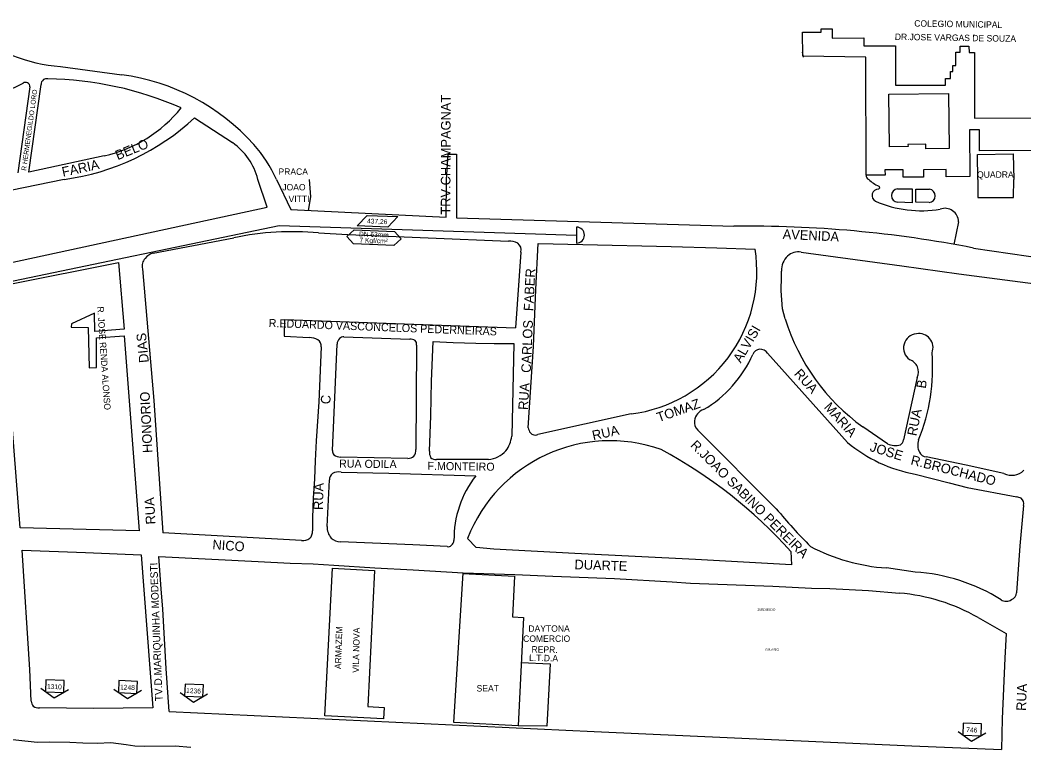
# Model space of a CAD drawing. Extents: x 325709 to 364434, y 7573432 to 7597073.
# Drawn here: x 336190 to 336817, y 7590147 to 7590601 of the extents above; entities that cross this region are included whole.
import ezdxf

# ---------------------------------------------------------------- set-up
doc = ezdxf.new("R2010")
doc.units = 0
for name, color, linetype in [('EDIFEXISTENT', 7, 'Continuous'), ('EDIFIDENTIF', 7, 'Continuous'), ('EDIFOBRAEXIS', 7, 'Continuous'), ('FORMATO', 7, 'Continuous'), ('LIMITE_BAIRROS_MUNICIPIOS', 7, 'Continuous'), ('LOGRADOURO', 7, 'Continuous'), ('LOGRADOURO_TEXTO', 7, 'Continuous'), ('NUM_REF', 7, 'Continuous'), ('SIMBOLO', 7, 'Continuous'), ('TEXTO', 7, 'Continuous'), ('TUBO_PEAD_GN_63', 7, 'Continuous')]:
    doc.layers.add(name, color=color, linetype=linetype)

# ---------------------------------------------------------------- blocks, each defined once
blk = doc.blocks.new('NUM_REF')
at = {"layer": 'NUM_REF'}
blk.add_lwpolyline([(-4.3125, 0.9375), (0, 3.75), (4.3125, 0.9375)], dxfattribs=at)
blk.add_lwpolyline([(2.875, -1.875), (2.875, 1.875), (-2.875, 1.875), (-2.875, -1.875)], close=True, dxfattribs=at)

msp = doc.modelspace()

# ---------------------------------------------------------------- linework, layer by layer
at = {"layer": 'EDIFEXISTENT'}
for p, q in [((336679.54, 7590578.24), (336678.89, 7590581.32)), ((336733.19, 7590522.28), (336732.86, 7590555.12))]:
    msp.add_line(p, q, dxfattribs=at)
for points in [[(336679.04, 7590579.01), (336678.86, 7590593.86), (336690.61, 7590593.89), (336690.61, 7590595.95), (336697.52, 7590595.97), (336697.53, 7590590.25), (336717.14, 7590590.3), (336717.15, 7590585.42), (336736.95, 7590585.47), (336737, 7590563.88), (336737.01, 7590563.23), (336737.01, 7590560.81), (336768.29, 7590560.89), (336768.28, 7590565.02), (336771.5, 7590565.03), (336771.49, 7590569.42), (336772.85, 7590569.42), (336772.84, 7590573.06), (336774.69, 7590573.06), (336774.67, 7590581.5), (336777.35, 7590581.51), (336777.34, 7590585.22), (336782.96, 7590585.23), (336782.97, 7590581.11), (336786.35, 7590581.12), (336786.45, 7590540.21), (336825.91, 7590540.31)], [(336854.07, 7590519.9), (336789.61, 7590519.74), (336789.58, 7590532.83), (336783.31, 7590532.81), (336783.38, 7590503.64), (336768.73, 7590503.6), (336768.72, 7590508.02), (336754.55, 7590507.98), (336754.56, 7590503.31), (336741.83, 7590503.28), (336741.81, 7590507.95), (336730.46, 7590507.92), (336730.47, 7590504.64), (336718.6, 7590504.61), (336718.41, 7590578.33), (336679.04, 7590579.01)], [(336732.86, 7590555.12), (336770.07, 7590555.56), (336770.47, 7590521.24), (336756.03, 7590521.08), (336756, 7590523.94), (336744.83, 7590523.81), (336744.85, 7590522.42), (336733.19, 7590522.28)], [(336788.51, 7590501.91), (336788.33, 7590517.54), (336810.64, 7590517.8), (336810.97, 7590501.91)], [(336788.51, 7590501.91), (336788.47, 7590490.61), (336810.84, 7590490.61), (336810.97, 7590501.91)], [(336385.15, 7590258.99), (336411.51, 7590257.65), (336407.18, 7590172.51), (336417.44, 7590171.98), (336417.08, 7590164.82), (336380.33, 7590166.69), (336385.15, 7590258.99)], [(336466.63, 7590255.64), (336499, 7590253.99), (336497.71, 7590228.61), (336504.57, 7590228.26), (336501.13, 7590160.57), (336461.05, 7590162.61), (336466.78, 7590256.1)], [(336503.14, 7590200.13), (336521.12, 7590199.22), (336519.14, 7590160.31), (336501.13, 7590160.57)]]:
    msp.add_lwpolyline(points, dxfattribs=at)
at = {"layer": 'EDIFOBRAEXIS'}
for p, q in [((336738.28, 7590496), (336747.44, 7590495.95)), ((336776.4, 7590475.48), (336773.58, 7590461.33))]:
    msp.add_line(p, q, dxfattribs=at)
for points in [[(336370.26, 7590482.52), (336371.56, 7590491.09), (336370.76, 7590501.91)], [(336747.44, 7590495.95), (336747.41, 7590487.25), (336738.28, 7590487.63)], [(336758.03, 7590487.44), (336749.74, 7590487.63), (336749.64, 7590495.91), (336758.21, 7590495.82)], [(336115.85, 7590155.81), (336117.89, 7590155.43), (336125.67, 7590154.47), (336133.13, 7590153.36), (336148.7, 7590153.83), (336159.49, 7590152.7), (336171.4, 7590151.95), (336187.28, 7590151.84), (336200.61, 7590150.25), (336208.35, 7590150.59), (336221.09, 7590150.34), (336229.21, 7590149.79), (336238.02, 7590149.67), (336246.62, 7590150.07), (336256.11, 7590148.83), (336261.71, 7590148.05), (336267.59, 7590147.87), (336286.87, 7590148), (336296.72, 7590147.17)]]:
    msp.add_lwpolyline(points, dxfattribs=at)
for centre, radius, start, end in [((336721.46, 7590504.54), 2.86, 178.73067, 246.84012), ((336733.9, 7590515.14), 18.95, 224.27484, 247.14591), ((336726.39, 7590491.84), 4.04, 89.79575, 242.0268), ((336726.21, 7590496.8), 0.941, 281.91801, 69.1068), ((336738.71, 7590491.81), 4.21, 95.93089, 264.06911), ((336757.62, 7590491.64), 4.22, 275.51741, 81.93485), ((336753.31, 7590555.15), 72.82, 246.6875, 279.22869), ((336768.01, 7590475.45), 8.39, 0.18452, 111.09222)]:
    msp.add_arc(centre, radius, start, end, dxfattribs=at)
at = {"layer": 'LOGRADOURO'}
for p, q in [((336215.11, 7590572.39), (336253.45, 7590567.22)), ((336196.06, 7590559.67), (336188.6, 7590506.02)), ((336195.3, 7590506.34), (336203.01, 7590561.11)), ((336298.97, 7590540.43), (336322.67, 7590524.87)), ((336242.54, 7590516.56), (336195.3, 7590506.34)), ((336462.7, 7590517.77), (336462.66, 7590501.91)), ((336217.56, 7590501.91), (336089.29, 7590475.29)), ((336344.38, 7590484.52), (336338.58, 7590501.91)), ((336350.14, 7590501.91), (336359.03, 7590483.08)), ((336456.25, 7590478.25), (336456.44, 7590501.91)), ((336092.63, 7590430.15), (336344.38, 7590484.52)), ((336462.66, 7590477.98), (336635.94, 7590472.64)), ((336785.79, 7590459.05), (336881.39, 7590445.06)), ((336183.48, 7590436.46), (336251.49, 7590450.1)), ((336189.99, 7590284.24), (336178.48, 7590431.3)), ((336355.15, 7590414.45), (336499.6, 7590409.26)), ((336385.21, 7590332.46), (336388.12, 7590399.04)), ((336498.54, 7590399.41), (336497.21, 7590341.41)), ((336657.13, 7590393.3), (336706.98, 7590337.6)), ((336750.61, 7590378.14), (336742.08, 7590339.1)), ((336571.75, 7590355.38), (336513.44, 7590342.48)), ((336662.5, 7590296.18), (336613.44, 7590345.3)), ((336732.01, 7590336.69), (336716.58, 7590347.35)), ((336432.24, 7590327.57), (336390.25, 7590328.43)), ((336482.62, 7590326.86), (336450.23, 7590326.9)), ((336381.81, 7590285.09), (336383.26, 7590314.16)), ((336475.04, 7590271.87), (336469.62, 7590277.6)), ((336671.7, 7590269.34), (336672.12, 7590261.06)), ((336749.36, 7590256.6), (336731.38, 7590259.13)), ((336788.66, 7590228.15), (336806.19, 7590218.26))]:
    msp.add_line(p, q, dxfattribs=at)
for points in [[(336456.44, 7590501.91), (336457.38, 7590517.6), (336462.7, 7590517.77)], [(336462.66, 7590501.91), (336462.66, 7590477.98), (336462.66, 7590477.98)], [(336359.03, 7590483.08), (336359.03, 7590483.08), (336456.25, 7590478.25), (336456.25, 7590478.25), (336456.25, 7590478.25), (336456.25, 7590478.25), (336456.25, 7590478.25)], [(336376.45, 7590468.44), (336394.77, 7590467.46), (336394.77, 7590467.46), (336394.77, 7590467.46), (336394.77, 7590467.46), (336495.14, 7590463.42)], [(336273.15, 7590455.77), (336323.52, 7590465.42), (336323.52, 7590465.42), (336323.52, 7590465.42), (336323.52, 7590465.42)], [(336507.5, 7590346.8), (336510.86, 7590397.53), (336512.34, 7590433.09), (336513.79, 7590461.96)], [(336513.79, 7590461.96), (336541.6, 7590461.28), (336596.75, 7590460.02), (336625.37, 7590459.08), (336649.25, 7590458.42)], [(336502.93, 7590456.48), (336499.6, 7590409.26), (336499.6, 7590409.26), (336499.6, 7590409.26)], [(336677.97, 7590456.49), (336740.99, 7590447.84), (336776.69, 7590442.97), (336829.34, 7590435.95)], [(336251.49, 7590450.1), (336254.92, 7590408.35), (336236.69, 7590406.89), (336236.52, 7590418.24), (336222.07, 7590411.74), (336221.9, 7590409.56), (336232.53, 7590409.48), (336233.07, 7590384.19), (336237.64, 7590384.49), (336237.76, 7590402.92), (336255, 7590404.16), (336264.25, 7590282.41)], [(336266.48, 7590446.05), (336273.59, 7590363.76), (336279.13, 7590281.18)], [(336668.15, 7590414.79), (336666.49, 7590421.06), (336666.49, 7590421.06), (336665.54, 7590432.19), (336665.74, 7590441.35), (336665.81, 7590444.62)], [(336355.15, 7590414.45), (336355.03, 7590403.97), (336370.61, 7590403.2)], [(336392.33, 7590403.62), (336392.33, 7590403.62), (336392.33, 7590403.62), (336392.33, 7590403.62), (336433.46, 7590402.18)], [(336445.74, 7590332.08), (336446.62, 7590354.11), (336446.98, 7590375.94), (336447.98, 7590400.58)], [(336447.98, 7590400.58), (336460.6, 7590400.08), (336474.64, 7590399.63), (336486.19, 7590399.44), (336498.54, 7590399.41)], [(336378.05, 7590397.31), (336376.62, 7590362.9), (336375.01, 7590338.48), (336374.26, 7590326.17), (336373.97, 7590314.8), (336373.17, 7590302.67), (336372.65, 7590290.53), (336372.74, 7590282.25)], [(336437.7, 7590398.41), (336437.27, 7590333.25), (336437.27, 7590333.25), (336437.27, 7590333.25)], [(336804.71, 7590318.16), (336781.28, 7590323.42), (336756.11, 7590328.57)], [(336390.48, 7590318.99), (336390.48, 7590318.99), (336420.45, 7590318.27), (336420.45, 7590318.27), (336420.45, 7590318.27), (336420.45, 7590318.27), (336474.69, 7590316.76)], [(336749.37, 7590317.74), (336770.53, 7590312.33), (336781.79, 7590309.4), (336812.79, 7590303.65)], [(336817.02, 7590298.22), (336814.82, 7590272.87), (336812.58, 7590243.67)], [(336264.25, 7590282.41), (336264.25, 7590282.41), (336264.25, 7590282.41), (336264.25, 7590282.41), (336189.99, 7590284.24), (336189.99, 7590284.24), (336189.99, 7590284.24), (336189.99, 7590284.24)], [(336365.81, 7590276.25), (336279.13, 7590281.18), (336279.13, 7590281.18), (336279.13, 7590281.18), (336279.13, 7590281.18)], [(336456.74, 7590272.46), (336435.38, 7590273.54), (336435.38, 7590273.54), (336390.13, 7590275.41)], [(336196.87, 7590175.84), (336195.96, 7590195.65), (336195.96, 7590195.65), (336195.96, 7590195.65), (336195.96, 7590195.65), (336195.96, 7590195.65), (336191.11, 7590270.27), (336191.11, 7590270.27)], [(336191.11, 7590270.27), (336191.11, 7590270.27), (336230.84, 7590268.72), (336265.62, 7590267.41), (336265.62, 7590267.41), (336265.62, 7590267.41)], [(336265.62, 7590267.41), (336272.8, 7590171.73), (336272.8, 7590171.73), (336272.8, 7590171.73), (336272.8, 7590171.73), (336272.8, 7590171.73)], [(336672.12, 7590261.06), (336612.03, 7590264.47), (336536.59, 7590268.2), (336485.97, 7590270.81), (336475.04, 7590271.87)], [(336283.17, 7590169.54), (336281.12, 7590196.24), (336279.05, 7590233.32), (336278.18, 7590246.2), (336276.71, 7590266.26)], [(336276.71, 7590266.26), (336338.72, 7590263.16), (336358.74, 7590262.21), (336373.08, 7590261.65), (336385.98, 7590260.87), (336411.67, 7590259.29), (336435.68, 7590258.02), (336466.78, 7590256.1), (336499.14, 7590254.99), (336522.82, 7590254.05), (336522.82, 7590254.05), (336561.44, 7590252.57), (336597.5, 7590250.58), (336608.85, 7590249.65), (336660.36, 7590247.78), (336660.36, 7590247.78), (336660.36, 7590247.78), (336660.36, 7590247.78), (336684.62, 7590246.61), (336696.02, 7590246.34), (336708.1, 7590245.77), (336720.08, 7590245.02), (336739.44, 7590243.44), (336739.44, 7590243.44)], [(336806.19, 7590218.26), (336805.45, 7590202.82), (336803.6, 7590164.8), (336803.6, 7590164.8), (336803.29, 7590145.66)], [(336272.8, 7590171.73), (336235.78, 7590171.39), (336235.78, 7590171.39), (336235.78, 7590171.39), (336235.78, 7590171.39), (336202.1, 7590171.66)], [(336283.17, 7590169.54), (336548.77, 7590156.99), (336747.33, 7590148.07), (336803.29, 7590145.66)]]:
    msp.add_lwpolyline(points, dxfattribs=at)
for centre, radius, start, end in [((336223.45, 7590676.5), 104.44, 248.44144, 265.41816), ((336149.08, 7590646.46), 94.71, 270.10147, 296.87867), ((336193.37, 7590560.25), 2.28, 58.30957, 130.20443), ((336193.78, 7590560.02), 2.31, 351.25299, 70.08631), ((336207.05, 7590561.12), 4.04, 129.41555, 180.18125), ((336206.63, 7590559.73), 5, 83.23771, 115.45724), ((336204.28, 7590350.01), 214.7, 66.28233, 89.21621), ((336236.27, 7590434.84), 133.49, 41.69095, 82.60707), ((336222.81, 7590601.73), 87.43, 283.046, 320.88805), ((336197.77, 7590649.03), 148.44, 277.66243, 312.98141), ((336299.24, 7590491.64), 40.66, 14.63524, 54.82242), ((336273.19, 7590467.13), 84.45, 24.32248, 41.99156), ((336359.72, 7590296.33), 172.93, 84.44805, 102.08506), ((336644.67, 7589736.13), 736.57, 78.9541, 90.67917), ((336495.57, 7590452.72), 10.71, 60.07154, 92.33287), ((336497.76, 7590457.72), 5.33, 346.50362, 53.58047), ((336274.82, 7590447.44), 8.5, 101.37407, 143.0483), ((336560.64, 7590444.41), 89.72, 277.1146, 8.98636), ((336676.54, 7590445.78), 10.81, 82.41758, 130.18665), ((336273.21, 7590447.88), 6.97, 137.92074, 195.19618), ((336677.78, 7590445.3), 11.99, 133.22718, 183.24353), ((336792.73, 7590453.13), 130.35, 197.10938, 234.25265), ((336751.01, 7590396.59), 8.97, 95.58407, 234.49416), ((336751.67, 7590396.82), 8.83, 338.49602, 99.99367), ((336369.74, 7590389.99), 13.24, 61.51193, 86.25634), ((336373.59, 7590397.87), 4.49, 352.87057, 56.63501), ((336392.21, 7590399.34), 4.1, 131.40509, 184.26046), ((336392.34, 7590399.67), 3.96, 90.22214, 135.96321), ((336433.59, 7590396.69), 5.49, 54.93259, 91.2915), ((336434.71, 7590398.93), 3.04, 350.02984, 47.88691), ((336578.67, 7590423.31), 75.71, 300.52866, 336.07054), ((336653.02, 7590390.37), 5.62, 99.69535, 156.58155), ((336652.14, 7590389.83), 6.07, 34.82949, 90.6131), ((336638.13, 7590384.49), 122.1, 338.18306, 4.26934), ((336743.31, 7590381.6), 8.07, 334.59208, 72.07246), ((336619.29, 7590350.59), 7.81, 106.07032, 175.82703), ((336617.47, 7590349.89), 6.11, 167.93436, 228.65367), ((336516.03, 7590348.28), 8.65, 189.87171, 213.59878), ((336511.86, 7590346.31), 4.15, 222.86176, 292.44686), ((336558.72, 7590243.03), 95.58, 70.59762, 158.79429), ((336476.24, 7590344.56), 21.21, 324.60682, 351.45411), ((336765.99, 7590408.36), 92.14, 230.17358, 259.60412), ((336737.02, 7590348.02), 12.38, 246.13944, 284.43126), ((336737.15, 7590340.09), 5.03, 305.97126, 348.60113), ((336760.04, 7590335.86), 9.16, 159.19082, 208.71729), ((336389.38, 7590332.26), 4.18, 177.25304, 216.57975), ((336389.91, 7590334.71), 6.28, 231.79275, 273.1225), ((336431.66, 7590332.57), 5.66, 320.18806, 6.90516), ((336453.81, 7590331.64), 8.08, 176.92351, 204.94343), ((336480.77, 7590344.27), 17.51, 276.06971, 316.78788), ((336447.71, 7590067.92), 301.23, 41.96275, 61.7111), ((336756.76, 7590333.84), 5.31, 206.63736, 262.98992), ((336432.37, 7590333.06), 5.48, 268.66029, 311.52182), ((336449.73, 7590331.43), 4.56, 224.42571, 276.23196), ((336387.59, 7590314.56), 4.36, 125.18686, 185.26748), ((336388.98, 7590311.08), 8.05, 79.22575, 118.92112), ((336809.51, 7590328.4), 11.32, 244.86151, 313.38547), ((336525.82, 7590277.03), 64.75, 142.15203, 180.69837), ((336783.19, 7590213.58), 94.81, 70.01543, 71.80882), ((336812.99, 7590299.39), 4.19, 343.77612, 51.7038), ((336910.41, 7590499.49), 320.61, 219.3557, 225.04808), ((336366.93, 7590281.95), 5.82, 313.6138, 2.94903), ((336392.48, 7590284.73), 10.68, 178.08624, 220.10696), ((336366.58, 7590283.18), 6.98, 263.61042, 308.65803), ((336390.37, 7590284.1), 8.7, 225.92053, 268.41509), ((336457.38, 7590275.49), 3.09, 258.19431, 316.54537), ((336456.33, 7590276.81), 4.77, 313.63764, 353.12772), ((336739.87, 7590379.59), 120.75, 242.38286, 265.96946), ((336741.5, 7590140.33), 116.54, 58.15887, 86.1322), ((336729.69, 7590125.18), 118.66, 60.19659, 85.2841), ((336808.06, 7590243.66), 4.52, 288.99146, 0.10415), ((336806.22, 7590243.89), 5.59, 234.67575, 306.39823), ((336202.01, 7590176.09), 5.15, 182.80048, 221.05828), ((336202.01, 7590179.34), 7.68, 239.68478, 270.67074)]:
    msp.add_arc(centre, radius, start, end, dxfattribs=at)
at = {"layer": 'SIMBOLO'}
for points in [[(336419.7, 7590472.16), (336400.49, 7590472.92), (336406.76, 7590479.43), (336425.96, 7590478.66)], [(336398.63, 7590470.35), (336423.86, 7590469.34), (336428.06, 7590464.8), (336428.06, 7590464.8), (336423.51, 7590460.6), (336398.28, 7590461.61), (336394.08, 7590466.15), (336394.08, 7590466.15)]]:
    msp.add_lwpolyline(points, close=True, dxfattribs=at)
at = {"layer": 'TUBO_PEAD_GN_63'}
for p, q in [((336088.35, 7590418.17), (336351.78, 7590473.08)), ((336351.78, 7590473.08), (336537.64, 7590467.14)), ((336537.64, 7590472.14), (336537.64, 7590462.14))]:
    msp.add_line(p, q, dxfattribs=at)
msp.add_arc((336537.64, 7590467.14), 5, 269.96878, 89.96878, dxfattribs=at)

# ---------------------------------------------------------------- block references
at = {"layer": 'FORMATO', "xscale": 1.9999999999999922, "yscale": 1.9999999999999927, "rotation": 177.50601950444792}
for p in [(336211.63, 7590185.24), (336257.3, 7590184.8), (336298.58, 7590182.61), (336784.95, 7590158.19)]:
    msp.add_blockref('NUM_REF', p, dxfattribs=at)

# ---------------------------------------------------------------- texts
for s, p in [('1310', (336206.7, 7590183.69)), ('1248', (336252.37, 7590183.26)), ('1236', (336293.64, 7590181.06)), ('746', (336781.18, 7590156.6))]:
    msp.add_text(s, height=3, rotation=357.50602).set_placement(p)
at = {"layer": 'EDIFIDENTIF'}
for s, rotation, p in [('COLEGIO MUNICIPAL', 359.05813, (336748.72, 7590597.42)), ('DR.JOSE VARGAS DE SOUZA', 359.05813, (336736.56, 7590589.07)), ('DAYTONA', 0.05995, (336507.58, 7590219.26)), ('ARMAZEM', 88.14534, (336390.52, 7590195.89)), ('VILA NOVA', 88.82864, (336401.66, 7590193.61)), ('COMERCIO', 0.05995, (336504.32, 7590212.96)), ('L.T.D.A', 358.72295, (336507.98, 7590201.11)), ('REPR.', 359.08756, (336509.53, 7590206.32)), ('SEAT', 0.24374, (336475.22, 7590181.95))]:
    msp.add_text(s, height=4, rotation=rotation, dxfattribs=at).set_placement(p)
for s, p in [('PRACA', (336351.4, 7590504.77)), ('QUADRA', (336787.99, 7590502.94)), ('JOAO', (336353.78, 7590495.04)), ('VITTI', (336357.69, 7590487.7))]:
    msp.add_text(s, height=4, dxfattribs=at).set_placement(p)
at = {"layer": 'LIMITE_BAIRROS_MUNICIPIOS'}
for s, p in [('JARDIM DO', (336650.56, 7590232.35)), ('GINASIO', (336655.58, 7590207.37))]:
    msp.add_text(s, height=1.5, dxfattribs=at).set_placement(p)
at = {"layer": 'LOGRADOURO_TEXTO'}
for s, height, rotation, p in [('R HERMENEGILDO LORO', 3.0309, 82.09089, (336193.66, 7590507.19)), ('TRV.CHAMPAGNAT', 6, 89.87029, (336458.84, 7590479.9)), ('BELO', 6, 22.07571, (336250.9, 7590513.88)), ('FARIA', 6, 12.20986, (336216.73, 7590503.55)), ('AVENIDA', 6, 357.28171, (336666.41, 7590464.77)), ('FABER', 6, 87.12599, (336510.62, 7590419.5)), ('R. JOSE RENDA ALONSO', 4, 274.00621, (336238.07, 7590422.36)), ('R.EDUARDO VASCONCELOS PEDERNEIRAS', 5, 357.83919, (336345.21, 7590409.78)), ('CARLOS', 6, 87.60953, (336509.08, 7590380.95)), ('DIAS', 6, 95.82969, (336270.39, 7590387.62)), ('ALVISI', 6, 59.6474, (336640.33, 7590386.82)), ('RUA', 6, 311.8295, (336673.33, 7590380.24)), ('RUA', 6, 86.21539, (336507.23, 7590357.72)), ('B', 6, 81.08671, (336755.91, 7590370.98)), ('HONORIO', 6, 92.78263, (336272.66, 7590331.15)), ('C    ', 6, 86.24137, (336383.73, 7590361.29)), ('TOMAZ', 6, 19.35653, (336589.07, 7590350.14)), ('MARIA', 6, 311.8295, (336691.98, 7590359.32)), ('RUA', 6, 78.72995, (336750.14, 7590341.27)), ('RUA', 6, 12.47628, (336548.16, 7590338.87)), ('R.JOAO SABINO PEREIRA', 6, 315.07711, (336608.38, 7590335.38)), ('JOSE', 6, 342.71465, (336720.58, 7590332.33)), ('RUA ODILA', 5, 359.34181, (336389.21, 7590321.92)), ('F.MONTEIRO', 5, 359.17589, (336444.5, 7590320.47)), ('R.BROCHADO', 6, 345.67873, (336746.14, 7590323.9)), ('RUA', 6, 88.54534, (336379.19, 7590295.3)), ('RUA', 6, 93.34869, (336274.6, 7590286.51)), ('NICO', 6, 356.10646, (336309.99, 7590270.82)), ('TV.D.MARIQUINHA MODESTI', 4.7, 92.17259, (336279, 7590176.01)), ('DUARTE', 6, 358.05861, (336536.32, 7590258.4)), ('RUA', 6, 88.03404, (336818.54, 7590169.78))]:
    msp.add_text(s, height=height, rotation=rotation, dxfattribs=at).set_placement(p)
at = {"layer": 'TEXTO'}
for s, p in [('437,26', (336406.7, 7590474.44)), ('DN 63mm', (336401.67, 7590466.35)), ('7 Kgf/cm²', (336401.98, 7590462.53))]:
    msp.add_text(s, height=3, rotation=357.71668, dxfattribs=at).set_placement(p)

doc.saveas('drawing.dxf')
